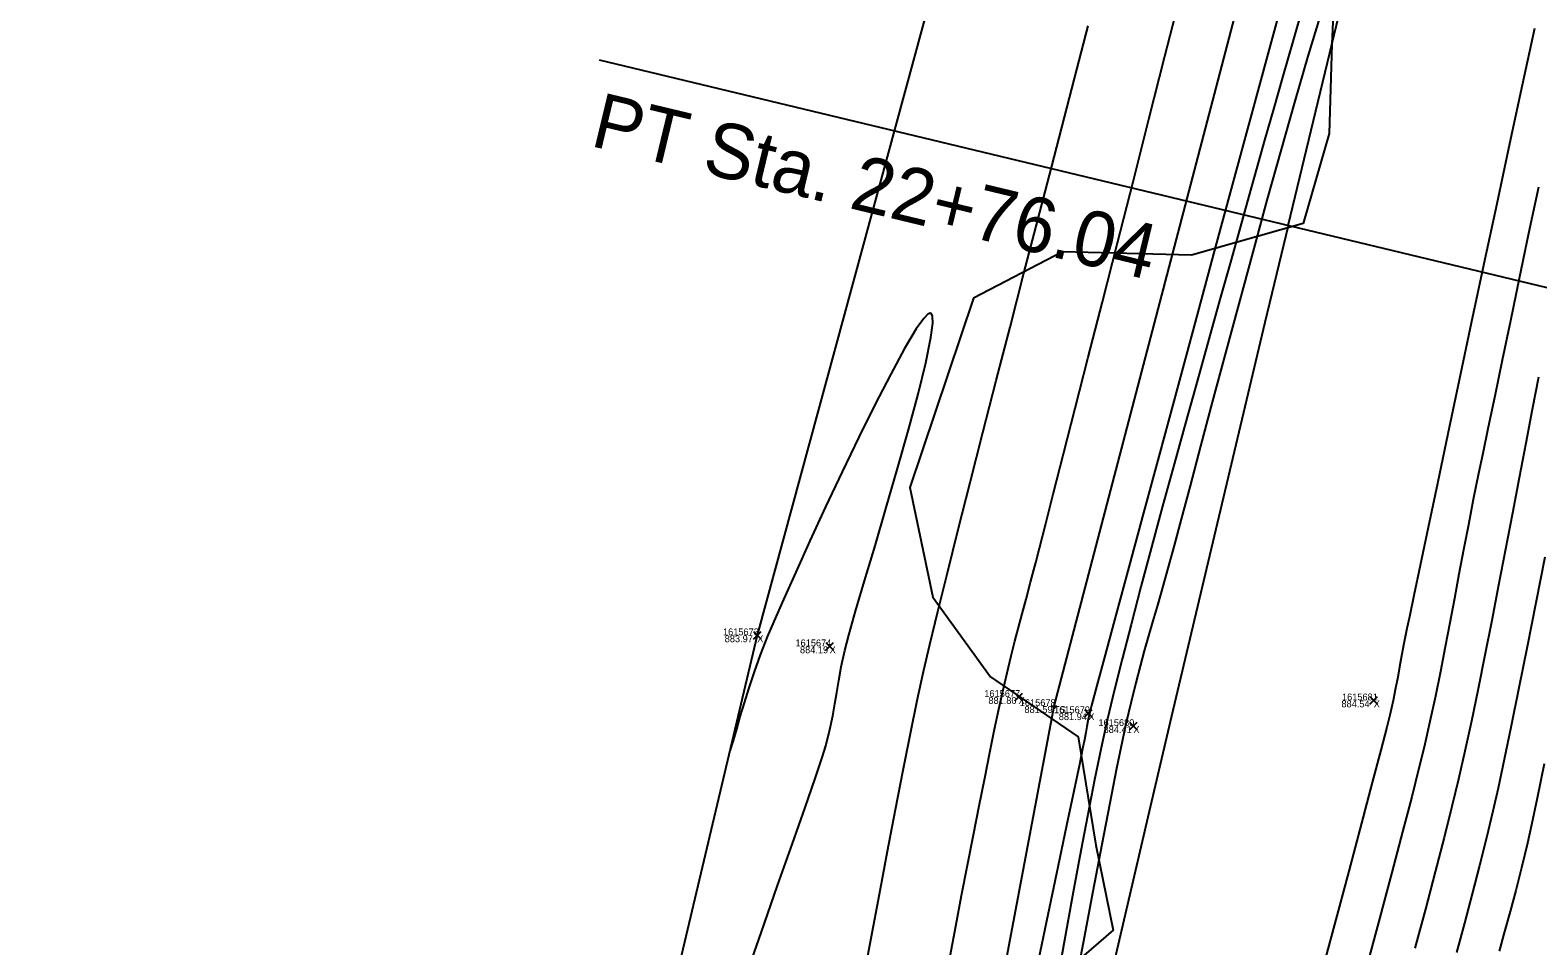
# Model space of a CAD drawing. Extents: x 1957117 to 1971063, y 701601 to 715861.
# Drawn here: x 1962802.5 to 1962879.1, y 704231.5 to 704278 of the extents above; entities that cross this region are included whole.
import ezdxf

# ---------------------------------------------------------------- set-up
doc = ezdxf.new("R2010")
doc.units = 0
for name, color, linetype in [('AP_X_Lights', 7, 'Continuous'), ('DT_X_Break_Line', 7, 'Continuous'), ('DT_X_Contour_Major', 7, 'Continuous'), ('DT_X_Contour_Minor', 7, 'Continuous'), ('DT_X_TIN_Hull', 7, 'Continuous'), ('GE_X_CL_20', 7, 'Continuous'), ('HY_X_Water_Edge', 7, 'Continuous'), ('PV_P_Drive', 7, 'Continuous'), ('PV_P_Shoulder', 7, 'Continuous'), ('RS_Raster1', 7, 'Continuous'), ('RW_X_Esmt_RR', 7, 'Continuous'), ('SC_Scratch1', 7, 'Continuous'), ('VG_X_Tree_Line_Rt', 7, 'Continuous')]:
    doc.layers.add(name, color=color, linetype=linetype)

msp = doc.modelspace()

# ---------------------------------------------------------------- linework, layer by layer
at = {"layer": 'AP_X_Lights'}
for p, q in [((1962839.269, 704247.056), (1962839.657, 704247.446)), ((1962839.269, 704247.446), (1962839.657, 704247.056)), ((1962842.95, 704246.495), (1962843.338, 704246.885)), ((1962842.95, 704246.885), (1962843.338, 704246.495)), ((1962852.55, 704243.92), (1962852.938, 704244.31)), ((1962852.55, 704244.31), (1962852.938, 704243.92)), ((1962870.602, 704243.747), (1962870.99, 704244.137)), ((1962870.602, 704244.137), (1962870.99, 704243.747)), ((1962856.1, 704243.098), (1962856.488, 704243.488)), ((1962856.1, 704243.488), (1962856.488, 704243.098)), ((1962858.386, 704242.444), (1962858.774, 704242.834)), ((1962858.386, 704242.834), (1962858.774, 704242.444))]:
    msp.add_line(p, q, dxfattribs=at)
at = {"layer": 'DT_X_Break_Line'}
msp.add_lwpolyline([(1962730.818, 703457.798), (1962733.395, 703504.264), (1962741.916, 703605.02), (1962747.624, 703652.087), (1962756.592, 703704.666), (1962761.935, 703754.654), (1962770.271, 703804.276), (1962778.004, 703852.465), (1962787.236, 703902.544), (1962794.92, 703952.201), (1962805.163, 704000.74), (1962815.72, 704050.002), (1962825.218, 704099.5), (1962834.811, 704148.707), (1962846.035, 704198.31), (1962854.549, 704243.654), (1962868.069, 704295.231)], dxfattribs=at)
at = {"layer": 'DT_X_Contour_Major'}
msp.add_lwpolyline([(1962878.969, 704278.087), (1962878.345, 704275.215), (1962877.699, 704272.227), (1962877.045, 704269.178), (1962876.392, 704266.124), (1962875.753, 704263.119), (1962875.139, 704260.221), (1962874.561, 704257.485), (1962874.03, 704254.967), (1962873.559, 704252.723), (1962873.157, 704250.807), (1962872.837, 704249.277), (1962872.609, 704248.188), (1962872.485, 704247.595), (1962872.333, 704246.838), (1962872.213, 704246.207), (1962872.112, 704245.652), (1962872.015, 704245.123), (1962871.908, 704244.569), (1962871.777, 704243.941), (1962871.608, 704243.188), (1962871.455, 704242.582), (1962871.153, 704241.423), (1962870.718, 704239.774), (1962870.169, 704237.703), (1962869.523, 704235.274), (1962868.798, 704232.553), (1962868.011, 704229.605)], dxfattribs=at)
msp.add_lwpolyline([(1962878.969, 704278.087), (1962878.345, 704275.215), (1962877.699, 704272.227), (1962877.045, 704269.178), (1962876.392, 704266.124), (1962875.753, 704263.119), (1962875.139, 704260.221), (1962874.561, 704257.485), (1962874.03, 704254.967), (1962873.559, 704252.723), (1962873.157, 704250.807), (1962872.837, 704249.277), (1962872.609, 704248.188), (1962872.485, 704247.595), (1962872.333, 704246.838), (1962872.213, 704246.207), (1962872.112, 704245.652), (1962872.015, 704245.123), (1962871.908, 704244.569), (1962871.777, 704243.941), (1962871.608, 704243.188), (1962871.455, 704242.582), (1962871.153, 704241.423), (1962870.718, 704239.774), (1962870.169, 704237.703), (1962869.523, 704235.274), (1962868.798, 704232.553), (1962868.011, 704229.605)], dxfattribs=at)
at = {"layer": 'DT_X_Contour_Minor'}
for points in [[(1962849.263, 704230.951), (1962849.555, 704232.472), (1962849.854, 704234.022), (1962850.155, 704235.577), (1962850.454, 704237.108), (1962850.745, 704238.59), (1962851.024, 704239.996), (1962851.286, 704241.3), (1962851.527, 704242.475), (1962851.742, 704243.495), (1962851.927, 704244.334), (1962852.161, 704245.347), (1962852.369, 704246.203), (1962852.559, 704246.953), (1962852.744, 704247.65), (1962852.932, 704248.347), (1962853.133, 704249.094), (1962853.359, 704249.946), (1962853.619, 704250.953), (1962853.802, 704251.672), (1962854.108, 704252.866), (1962854.523, 704254.485), (1962855.033, 704256.479), (1962855.627, 704258.796), (1962856.29, 704261.387), (1962857.009, 704264.201), (1962857.772, 704267.188), (1962858.564, 704270.296), (1962859.373, 704273.476), (1962860.186, 704276.677), (1962860.99, 704279.848)], [(1962849.263, 704230.951), (1962849.555, 704232.472), (1962849.854, 704234.022), (1962850.155, 704235.577), (1962850.454, 704237.108), (1962850.745, 704238.59), (1962851.024, 704239.996), (1962851.286, 704241.3), (1962851.527, 704242.475), (1962851.742, 704243.495), (1962851.927, 704244.334), (1962852.161, 704245.347), (1962852.369, 704246.203), (1962852.559, 704246.953), (1962852.744, 704247.65), (1962852.932, 704248.347), (1962853.133, 704249.094), (1962853.359, 704249.946), (1962853.619, 704250.953), (1962853.802, 704251.672), (1962854.108, 704252.866), (1962854.523, 704254.485), (1962855.033, 704256.479), (1962855.627, 704258.796), (1962856.29, 704261.387), (1962857.009, 704264.201), (1962857.772, 704267.188), (1962858.564, 704270.296), (1962859.373, 704273.476), (1962860.186, 704276.677), (1962860.99, 704279.848)], [(1962866.272, 704279.96), (1962865.427, 704276.845), (1962864.532, 704273.543), (1962863.603, 704270.119), (1962862.66, 704266.639), (1962861.72, 704263.17), (1962860.801, 704259.776), (1962859.921, 704256.525), (1962859.097, 704253.481), (1962858.348, 704250.712), (1962857.691, 704248.282), (1962857.145, 704246.258), (1962856.727, 704244.705), (1962856.455, 704243.69), (1962856.347, 704243.278), (1962856.267, 704242.904), (1962856.215, 704242.611), (1962856.166, 704242.318), (1962856.096, 704241.942), (1962856.02, 704241.572), (1962855.836, 704240.687), (1962855.554, 704239.338), (1962855.187, 704237.579), (1962854.745, 704235.463), (1962854.239, 704233.042), (1962853.68, 704230.371)], [(1962866.272, 704279.96), (1962865.427, 704276.845), (1962864.532, 704273.543), (1962863.603, 704270.119), (1962862.66, 704266.639), (1962861.72, 704263.17), (1962860.801, 704259.776), (1962859.921, 704256.525), (1962859.097, 704253.481), (1962858.348, 704250.712), (1962857.691, 704248.282), (1962857.145, 704246.258), (1962856.727, 704244.705), (1962856.455, 704243.69), (1962856.347, 704243.278), (1962856.267, 704242.904), (1962856.215, 704242.611), (1962856.166, 704242.318), (1962856.096, 704241.942), (1962856.02, 704241.572), (1962855.836, 704240.687), (1962855.554, 704239.338), (1962855.187, 704237.579), (1962854.745, 704235.463), (1962854.239, 704233.042), (1962853.68, 704230.371)], [(1962867.217, 704279.248), (1962866.688, 704277.423), (1962866.178, 704275.661), (1962865.696, 704273.983), (1962865.249, 704272.409), (1962864.843, 704270.962), (1962864.454, 704269.566), (1962864.008, 704267.973), (1962863.513, 704266.211), (1962862.98, 704264.312), (1962862.418, 704262.306), (1962861.837, 704260.223), (1962861.245, 704258.094), (1962860.652, 704255.948), (1962860.068, 704253.816), (1962859.502, 704251.728), (1962858.963, 704249.715), (1962858.462, 704247.806), (1962858.006, 704246.033), (1962857.607, 704244.425), (1962857.273, 704243.013), (1962856.946, 704241.533), (1962856.608, 704239.903), (1962856.261, 704238.152), (1962855.908, 704236.303), (1962855.552, 704234.384), (1962855.195, 704232.42), (1962854.839, 704230.438)], [(1962867.217, 704279.248), (1962866.688, 704277.423), (1962866.178, 704275.661), (1962865.696, 704273.983), (1962865.249, 704272.409), (1962864.843, 704270.962), (1962864.454, 704269.566), (1962864.008, 704267.973), (1962863.513, 704266.211), (1962862.98, 704264.312), (1962862.418, 704262.306), (1962861.837, 704260.223), (1962861.245, 704258.094), (1962860.652, 704255.948), (1962860.068, 704253.816), (1962859.502, 704251.728), (1962858.963, 704249.715), (1962858.462, 704247.806), (1962858.006, 704246.033), (1962857.607, 704244.425), (1962857.273, 704243.013), (1962856.946, 704241.533), (1962856.608, 704239.903), (1962856.261, 704238.152), (1962855.908, 704236.303), (1962855.552, 704234.384), (1962855.195, 704232.42), (1962854.839, 704230.438)], [(1962844.834, 704229.609), (1962845.254, 704231.855), (1962845.673, 704234.092), (1962846.086, 704236.284), (1962846.49, 704238.399), (1962846.88, 704240.403), (1962847.251, 704242.262), (1962847.599, 704243.942), (1962847.92, 704245.409), (1962848.24, 704246.781), (1962848.647, 704248.469), (1962849.132, 704250.433), (1962849.682, 704252.63), (1962850.287, 704255.017), (1962850.934, 704257.555), (1962851.612, 704260.2), (1962852.311, 704262.912), (1962853.019, 704265.648), (1962853.723, 704268.366), (1962854.414, 704271.025), (1962855.08, 704273.583), (1962855.709, 704275.999), (1962856.29, 704278.229)], [(1962844.834, 704229.609), (1962845.254, 704231.855), (1962845.673, 704234.092), (1962846.086, 704236.284), (1962846.49, 704238.399), (1962846.88, 704240.403), (1962847.251, 704242.262), (1962847.599, 704243.942), (1962847.92, 704245.409), (1962848.24, 704246.781), (1962848.647, 704248.469), (1962849.132, 704250.433), (1962849.682, 704252.63), (1962850.287, 704255.017), (1962850.934, 704257.555), (1962851.612, 704260.2), (1962852.311, 704262.912), (1962853.019, 704265.648), (1962853.723, 704268.366), (1962854.414, 704271.025), (1962855.08, 704273.583), (1962855.709, 704275.999), (1962856.29, 704278.229)], [(1962868.068, 704278.728), (1962867.45, 704276.679), (1962866.785, 704274.395), (1962866.086, 704271.935), (1962865.369, 704269.36), (1962864.647, 704266.729), (1962863.934, 704264.103), (1962863.245, 704261.543), (1962862.594, 704259.107), (1962861.995, 704256.856), (1962861.463, 704254.85), (1962861.012, 704253.149), (1962860.655, 704251.813), (1962860.407, 704250.903), (1962860.095, 704249.792), (1962859.82, 704248.837), (1962859.575, 704247.994), (1962859.349, 704247.218), (1962859.133, 704246.463), (1962858.92, 704245.683), (1962858.699, 704244.834), (1962858.462, 704243.871), (1962858.199, 704242.748), (1962858.006, 704241.851), (1962857.73, 704240.489), (1962857.382, 704238.724), (1962856.975, 704236.618), (1962856.518, 704234.232), (1962856.023, 704231.627), (1962855.502, 704228.865)], [(1962868.068, 704278.728), (1962867.45, 704276.679), (1962866.785, 704274.395), (1962866.086, 704271.935), (1962865.369, 704269.36), (1962864.647, 704266.729), (1962863.934, 704264.103), (1962863.245, 704261.543), (1962862.594, 704259.107), (1962861.995, 704256.856), (1962861.463, 704254.85), (1962861.012, 704253.149), (1962860.655, 704251.813), (1962860.407, 704250.903), (1962860.095, 704249.792), (1962859.82, 704248.837), (1962859.575, 704247.994), (1962859.349, 704247.218), (1962859.133, 704246.463), (1962858.92, 704245.683), (1962858.699, 704244.834), (1962858.462, 704243.871), (1962858.199, 704242.748), (1962858.006, 704241.851), (1962857.73, 704240.489), (1962857.382, 704238.724), (1962856.975, 704236.618), (1962856.518, 704234.232), (1962856.023, 704231.627), (1962855.502, 704228.865)], [(1962879.167, 704270.022), (1962878.669, 704267.664), (1962878.191, 704265.389), (1962877.74, 704263.231), (1962877.322, 704261.227), (1962876.945, 704259.412), (1962876.615, 704257.824), (1962876.34, 704256.497), (1962876.127, 704255.469), (1962875.858, 704254.147), (1962875.605, 704252.859), (1962875.363, 704251.596), (1962875.13, 704250.352), (1962874.9, 704249.12), (1962874.669, 704247.891), (1962874.433, 704246.66), (1962874.189, 704245.419), (1962873.93, 704244.161), (1962873.654, 704242.878), (1962873.357, 704241.563), (1962873.097, 704240.492), (1962872.728, 704239.041), (1962872.264, 704237.26), (1962871.721, 704235.202), (1962871.113, 704232.918), (1962870.454, 704230.46)], [(1962879.167, 704270.022), (1962878.669, 704267.664), (1962878.191, 704265.389), (1962877.74, 704263.231), (1962877.322, 704261.227), (1962876.945, 704259.412), (1962876.615, 704257.824), (1962876.34, 704256.497), (1962876.127, 704255.469), (1962875.858, 704254.147), (1962875.605, 704252.859), (1962875.363, 704251.596), (1962875.13, 704250.352), (1962874.9, 704249.12), (1962874.669, 704247.891), (1962874.433, 704246.66), (1962874.189, 704245.419), (1962873.93, 704244.161), (1962873.654, 704242.878), (1962873.357, 704241.563), (1962873.097, 704240.492), (1962872.728, 704239.041), (1962872.264, 704237.26), (1962871.721, 704235.202), (1962871.113, 704232.918), (1962870.454, 704230.46)], [(1962838.745, 704229.527), (1962839.658, 704232.132), (1962840.501, 704234.53), (1962841.255, 704236.67), (1962841.899, 704238.502), (1962842.411, 704239.975), (1962842.77, 704241.037), (1962842.955, 704241.638), (1962843.155, 704242.462), (1962843.299, 704243.152), (1962843.409, 704243.762), (1962843.505, 704244.347), (1962843.607, 704244.959), (1962843.736, 704245.653), (1962843.913, 704246.484), (1962844.117, 704247.264), (1962844.464, 704248.473), (1962844.919, 704250.018), (1962845.45, 704251.805), (1962846.021, 704253.741), (1962846.598, 704255.732), (1962847.148, 704257.685), (1962847.636, 704259.507), (1962848.029, 704261.104), (1962848.292, 704262.383), (1962848.386, 704263.114), (1962848.377, 704263.461), (1962848.329, 704263.585), (1962848.292, 704263.612), (1962848.25, 704263.616), (1962848.142, 704263.565), (1962847.926, 704263.347), (1962847.548, 704262.818), (1962846.952, 704261.825), (1962846.248, 704260.53), (1962845.464, 704259.005), (1962844.632, 704257.323), (1962843.781, 704255.555), (1962842.942, 704253.772), (1962842.145, 704252.049), (1962841.419, 704250.455), (1962840.796, 704249.063), (1962840.304, 704247.945), (1962839.975, 704247.173), (1962839.614, 704246.262), (1962839.301, 704245.398), (1962839.031, 704244.585), (1962838.795, 704243.826), (1962838.588, 704243.124), (1962838.403, 704242.481), (1962838.234, 704241.9), (1962838.073, 704241.385)], [(1962838.745, 704229.527), (1962839.658, 704232.132), (1962840.501, 704234.53), (1962841.255, 704236.67), (1962841.899, 704238.502), (1962842.411, 704239.975), (1962842.77, 704241.037), (1962842.955, 704241.638), (1962843.155, 704242.462), (1962843.299, 704243.152), (1962843.409, 704243.762), (1962843.505, 704244.347), (1962843.607, 704244.959), (1962843.736, 704245.653), (1962843.913, 704246.484), (1962844.117, 704247.264), (1962844.464, 704248.473), (1962844.919, 704250.018), (1962845.45, 704251.805), (1962846.021, 704253.741), (1962846.598, 704255.732), (1962847.148, 704257.685), (1962847.636, 704259.507), (1962848.029, 704261.104), (1962848.292, 704262.383), (1962848.386, 704263.114), (1962848.377, 704263.461), (1962848.329, 704263.585), (1962848.292, 704263.612), (1962848.25, 704263.616), (1962848.142, 704263.565), (1962847.926, 704263.347), (1962847.548, 704262.818), (1962846.952, 704261.825), (1962846.248, 704260.53), (1962845.464, 704259.005), (1962844.632, 704257.323), (1962843.781, 704255.555), (1962842.942, 704253.772), (1962842.145, 704252.049), (1962841.419, 704250.455), (1962840.796, 704249.063), (1962840.304, 704247.945), (1962839.975, 704247.173), (1962839.614, 704246.262), (1962839.301, 704245.398), (1962839.031, 704244.585), (1962838.795, 704243.826), (1962838.588, 704243.124), (1962838.403, 704242.481), (1962838.234, 704241.9), (1962838.073, 704241.385)], [(1962879.17, 704260.371), (1962878.851, 704258.734), (1962878.522, 704257.023), (1962878.185, 704255.255), (1962877.841, 704253.45), (1962877.493, 704251.626), (1962877.143, 704249.804), (1962876.792, 704248), (1962876.443, 704246.235), (1962876.098, 704244.527), (1962875.759, 704242.896), (1962875.427, 704241.36), (1962875.106, 704239.938), (1962874.774, 704238.557), (1962874.377, 704236.976), (1962873.924, 704235.225), (1962873.425, 704233.339), (1962872.892, 704231.35)], [(1962879.17, 704260.371), (1962878.851, 704258.734), (1962878.522, 704257.023), (1962878.185, 704255.255), (1962877.841, 704253.45), (1962877.493, 704251.626), (1962877.143, 704249.804), (1962876.792, 704248), (1962876.443, 704246.235), (1962876.098, 704244.527), (1962875.759, 704242.896), (1962875.427, 704241.36), (1962875.106, 704239.938), (1962874.774, 704238.557), (1962874.377, 704236.976), (1962873.924, 704235.225), (1962873.425, 704233.339), (1962872.892, 704231.35)], [(1962879.494, 704251.224), (1962879.037, 704248.899), (1962878.595, 704246.67), (1962878.175, 704244.575), (1962877.785, 704242.653), (1962877.43, 704240.943), (1962877.118, 704239.483), (1962876.855, 704238.312), (1962876.531, 704236.959), (1962876.178, 704235.554), (1962875.802, 704234.108), (1962875.407, 704232.63), (1962874.998, 704231.128)], [(1962879.494, 704251.224), (1962879.037, 704248.899), (1962878.595, 704246.67), (1962878.175, 704244.575), (1962877.785, 704242.653), (1962877.43, 704240.943), (1962877.118, 704239.483), (1962876.855, 704238.312), (1962876.531, 704236.959), (1962876.178, 704235.554), (1962875.802, 704234.108), (1962875.407, 704232.63), (1962874.998, 704231.128)], [(1962879.455, 704240.722), (1962879.096, 704238.975), (1962878.809, 704237.613), (1962878.604, 704236.687), (1962878.305, 704235.437), (1962878.015, 704234.289), (1962877.731, 704233.219), (1962877.45, 704232.2), (1962877.171, 704231.208)], [(1962879.455, 704240.722), (1962879.096, 704238.975), (1962878.809, 704237.613), (1962878.604, 704236.687), (1962878.305, 704235.437), (1962878.015, 704234.289), (1962877.731, 704233.219), (1962877.45, 704232.2), (1962877.171, 704231.208)]]:
    msp.add_lwpolyline(points, dxfattribs=at)
at = {"layer": 'DT_X_TIN_Hull'}
msp.add_lwpolyline([(1962854.544, 704302.816), (1962839.463, 704247.251), (1962828.794, 704202.213), (1962815.745, 704150.832), (1962806.442, 704101.802), (1962788.018, 704003.247), (1962779.047, 703954.01), (1962770.927, 703904.936), (1962763.124, 703854.555), (1962754.385, 703805.324), (1962746.258, 703756.127), (1962738.677, 703706.86), (1962732.41, 703657.862), (1962724.468, 703607.498), (1962718.773, 703557.311), (1962703.306, 703409.414)], dxfattribs=at)
at = {"layer": 'GE_X_CL_20'}
msp.add_line((1962894.648, 704261.296), (1962831.446, 704276.475), dxfattribs=at)
msp.add_arc((1968466.781, 702923.066), 5729.578, 166.495347, 177.813939, dxfattribs=at)
at = {"layer": 'HY_X_Water_Edge'}
msp.add_spline([(1963191.723, 701994.048), (1963062.047, 702441.167), (1962863.491, 703169.356), (1962827.53, 703438.691), (1962823.213, 703537.412), (1962817.962, 703593.874), (1962817.97, 703697.316), (1962828.582, 703804.235), (1962836.461, 703844.734), (1962850.687, 703896.004), (1962867.251, 703938.846), (1962873.848, 703992.355), (1962884.135, 704091.371), (1962891.241, 704140.854), (1962897.382, 704180.529), (1962905.467, 704230.979), (1962943.949, 704328.022), (1962948.537, 704378.842), (1962964.114, 704426.264), (1963004.885, 704570.73), (1963042.054, 704716.522), (1963062.038, 704814.417), (1963072.171, 704860.237), (1963090.023, 704956.798), (1963107.066, 705031.783), (1963133.773, 705105.742), (1963148.685, 705206.74), (1963175.48, 705301.059), (1963191.635, 705353.417), (1963210.988, 705447.286), (1963219.532, 705497.27), (1963230.124, 705549.475), (1963251.052, 705591.159), (1963275.289, 705693.429), (1963292.982, 705784.032), (1963302.841, 705839.645), (1963335.126, 705936.766), (1963359.752, 706046.75), (1963389.133, 706177.299), (1963417.827, 706273.456), (1963475.868, 706451.902), (1963533.782, 706640.53), (1963553.86, 706696.984), (1963580.184, 706715.425), (1963609.172, 706718.73), (1963617.062, 706714.691), (1963619.447, 706694.678), (1963564.282, 706533.07), (1963531.853, 706395.229), (1963434.4, 706006.96), (1963354.09, 705679.186), (1963237.513, 705206.07), (1963167.369, 704892.962), (1963059.145, 704434.176), (1962907.914, 703908.742), (1962877.458, 703703.326), (1962898.357, 703412.121), (1962942.65, 703052.267), (1963048.963, 702674.866), (1963191.468, 702189.666), (1963245.396, 702019.832)], degree=3, dxfattribs=at)
at = {"layer": 'PV_P_Drive'}
for p, q in [((1962854.403, 704243.654), (1962854.695, 704243.654)), ((1962854.549, 704243.8), (1962854.549, 704243.508)), ((1962854.549, 704243.654), (1962854.549, 704243.654))]:
    msp.add_line(p, q, dxfattribs=at)
at = {"layer": 'RW_X_Esmt_RR'}
msp.add_lwpolyline([(1962866.45, 704268.068), (1963123.345, 705337.727), (1963135.496, 705336.937), (1963400.797, 706441.601)], dxfattribs=at)
for radius, start, end in [(5759.578, 166.4953469, 172.9409494), (5699.578, 166.495347, 172.904425)]:
    msp.add_arc((1968466.781, 702923.066), radius, start, end, dxfattribs=at)
at = {"layer": 'VG_X_Tree_Line_Rt'}
msp.add_lwpolyline([(1962868.971, 704284.055), (1962868.665, 704277.293), (1962868.534, 704272.751), (1962867.213, 704268.185), (1962861.543, 704266.568), (1962854.987, 704266.732), (1962850.461, 704264.378), (1962847.225, 704254.768), (1962848.385, 704249.184), (1962851.323, 704245.136), (1962855.78, 704242.09), (1962856.675, 704236.591), (1962857.546, 704232.274), (1962852.962, 704228.303)], dxfattribs=at)

# ---------------------------------------------------------------- texts
at = {"layer": 'GE_X_CL_20'}
msp.add_text('PT Sta. 22+76.04', height=2.8, rotation=346.49535, dxfattribs=at).set_placement((1962830.917, 704272.134))
at = {"layer": 'PV_P_Shoulder'}
for s, p in [('883.97', (1962837.812, 704246.901)), ('884.19', (1962841.637, 704246.34)), ('881.80', (1962851.212, 704243.765)), ('881.59', (1962853.045, 704243.304)), ('884.54', (1962869.156, 704243.592)), ('881.94', (1962854.79, 704242.943)), ('884.41', (1962857.066, 704242.289))]:
    msp.add_text(s, height=0.35, dxfattribs=at).set_placement(p)
at = {"layer": 'RS_Raster1'}
for s, p in [('1615673', (1962837.724, 704247.251)), ('1615674', (1962841.408, 704246.69)), ('1615677', (1962851.005, 704244.115)), ('1615681', (1962869.184, 704243.942)), ('1615678', (1962852.808, 704243.654)), ('1615679', (1962854.553, 704243.293)), ('1615680', (1962856.806, 704242.639))]:
    msp.add_text(s, height=0.35, dxfattribs=at).set_placement(p)
at = {"layer": 'SC_Scratch1'}
for s, p in [('X', (1962839.463, 704246.901)), ('X', (1962843.144, 704246.34)), ('X', (1962852.744, 704243.765)), ('TSL', (1962854.549, 704243.304)), ('X', (1962870.796, 704243.592)), ('X', (1962856.294, 704242.943)), ('X', (1962858.58, 704242.289))]:
    msp.add_text(s, height=0.35, dxfattribs=at).set_placement(p)

doc.saveas('drawing.dxf')
